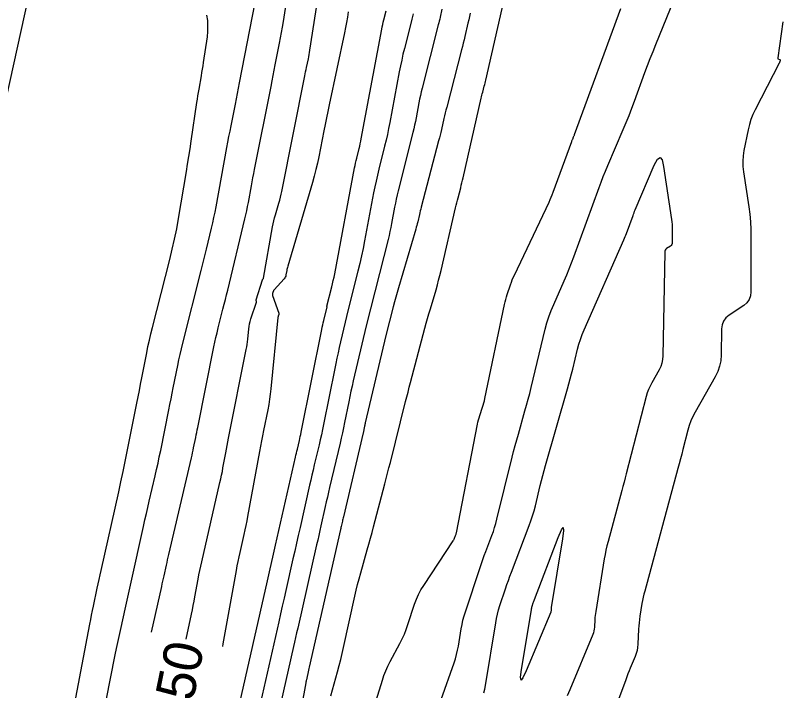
# Model space of a CAD drawing. Extents: x 658976 to 668721, y 639543 to 647196.
# Drawn here: x 662550.1 to 662669.3, y 643052.2 to 643157 of the extents above; entities that cross this region are included whole.
import ezdxf

# ---------------------------------------------------------------- set-up
doc = ezdxf.new("R2010")
doc.units = 0
for name, color, linetype in [('Ex_Contour Labels', 7, 'Continuous'), ('Ex_Major Contours', 7, 'Continuous'), ('Ex_Minor Contours', 7, 'Continuous')]:
    doc.layers.add(name, color=color, linetype=linetype)

msp = doc.modelspace()

# ---------------------------------------------------------------- linework, layer by layer
at = {"layer": 'Ex_Major Contours'}
for points in [[(662576.62, 643060.15), (662577.46, 643064.03), (662577.6, 643064.71), (662577.74, 643065.38), (662577.87, 643066.06), (662577.99, 643066.74), (662578.48, 643069.45), (662578.61, 643070.13), (662578.74, 643070.81), (662578.89, 643071.48), (662579.04, 643072.16), (662581.88, 643084.49), (662582.01, 643085.06), (662582.13, 643085.63), (662582.25, 643086.2), (662582.35, 643086.78), (662582.77, 643089.07), (662582.88, 643089.65), (662582.99, 643090.22), (662583.1, 643090.8), (662583.21, 643091.37), (662585.96, 643105.13), (662586.03, 643105.53), (662586.1, 643105.92), (662586.15, 643106.32), (662586.2, 643106.72), (662586.36, 643108.32), (662586.41, 643108.72), (662586.48, 643109.12), (662586.58, 643109.5), (662586.69, 643109.89), (662587.56, 643112.47), (662587.57, 643112.5), (662587.57, 643112.53), (662587.57, 643112.56), (662587.56, 643112.59), (662587.52, 643112.72), (662587.51, 643112.75), (662587.51, 643112.78), (662587.51, 643112.81), (662587.52, 643112.84), (662588.47, 643115.94), (662588.48, 643115.96), (662588.49, 643115.99), (662588.5, 643116.01), (662588.52, 643116.03), (662588.59, 643116.11), (662588.61, 643116.13), (662588.62, 643116.15), (662588.63, 643116.18), (662588.64, 643116.2), (662590.05, 643124.17), (662590.14, 643124.64), (662590.25, 643125.1), (662590.36, 643125.56), (662590.49, 643126.02), (662591.03, 643127.85), (662591.16, 643128.31), (662591.28, 643128.77), (662591.39, 643129.23), (662591.48, 643129.69), (662595.06, 643147.61), (662595.13, 643147.94), (662595.19, 643148.27), (662595.26, 643148.6), (662595.33, 643148.93), (662595.61, 643150.26), (662595.68, 643150.59), (662595.74, 643150.93), (662595.8, 643151.26), (662595.85, 643151.6), (662598.32, 643167.57)], [(662616.25, 643050.78), (662618.24, 643056.46), (662618.45, 643057.1), (662618.64, 643057.75), (662618.79, 643058.42), (662618.91, 643059.08), (662619.35, 643061.77), (662619.48, 643062.44), (662619.62, 643063.1), (662619.8, 643063.76), (662620, 643064.41), (662622.28, 643071.26), (662622.49, 643071.89), (662622.71, 643072.52), (662622.94, 643073.14), (662623.17, 643073.76), (662624.12, 643076.24), (662624.35, 643076.87), (662624.55, 643077.49), (662624.74, 643078.13), (662624.91, 643078.77), (662627.27, 643088.39), (662627.49, 643089.3), (662627.73, 643090.2), (662627.97, 643091.11), (662628.23, 643092.01), (662629.25, 643095.61), (662629.51, 643096.51), (662629.75, 643097.42), (662629.99, 643098.32), (662630.21, 643099.23), (662632.42, 643108.29), (662632.68, 643109.27), (662632.99, 643110.22), (662633.33, 643111.17), (662633.72, 643112.1), (662635.36, 643115.81), (662635.75, 643116.73), (662636.13, 643117.65), (662636.5, 643118.58), (662636.85, 643119.52), (662640.77, 643130.29), (662641.09, 643131.14), (662641.42, 643131.99), (662641.76, 643132.84), (662642.11, 643133.68), (662644.52, 643139.31), (662644.97, 643140.4), (662645.42, 643141.49), (662645.84, 643142.59), (662646.26, 643143.7), (662647.89, 643148.13), (662648.3, 643149.23), (662648.72, 643150.33), (662649.15, 643151.43), (662649.6, 643152.52), (662653.59, 643162.31)], [(662611.9, 643157.28), (662611.69, 643156.42), (662611.48, 643155.57), (662610.54, 643151.88), (662610.31, 643150.98), (662610.11, 643150.08), (662609.91, 643149.17), (662609.74, 643148.26), (662608.26, 643140.36), (662608.08, 643139.45), (662607.89, 643138.54), (662607.68, 643137.63), (662607.46, 643136.72), (662606.55, 643133.11), (662606.33, 643132.2), (662606.12, 643131.29), (662605.93, 643130.38), (662605.75, 643129.47), (662604.35, 643122.02), (662604.12, 643120.84), (662603.87, 643119.66), (662603.6, 643118.49), (662603.31, 643117.32), (662601.55, 643110.33), (662601.55, 643110.33), (662601.55, 643110.32), (662601.55, 643110.32), (662601.55, 643110.31), (662601.56, 643110.29), (662601.56, 643110.28), (662601.56, 643110.28), (662600.41, 643105.42), (662600.22, 643104.6), (662600.04, 643103.79), (662599.87, 643102.98), (662599.7, 643102.16), (662597.96, 643093.48), (662597.8, 643092.69), (662597.63, 643091.9), (662597.45, 643091.12), (662597.27, 643090.33), (662596.53, 643087.2), (662596.35, 643086.41), (662596.17, 643085.63), (662595.99, 643084.84), (662595.81, 643084.06), (662594.32, 643077.49), (662594.04, 643076.27), (662593.77, 643075.05), (662593.49, 643073.83), (662593.21, 643072.61), (662592.1, 643067.72), (662591.83, 643066.5), (662591.55, 643065.28), (662591.27, 643064.06), (662591, 643062.84), (662587.13, 643045.77)], [(662669.29, 643156.01), (662668.55, 643150.43), (662668.55, 643150.42), (662668.55, 643150.4), (662668.55, 643150.38), (662668.54, 643150.37), (662668.53, 643150.3), (662668.53, 643150.28), (662668.53, 643150.27), (662668.54, 643150.26), (662668.56, 643150.26), (662668.8, 643150.19), (662668.84, 643150.17), (662668.86, 643150.15), (662668.88, 643150.12), (662668.88, 643150.07), (662668.83, 643149.81), (662668.82, 643149.75), (662668.8, 643149.7), (662668.78, 643149.64), (662668.75, 643149.59), (662665, 643142.36), (662664.65, 643141.61), (662664.35, 643140.85), (662664.11, 643140.06), (662663.92, 643139.26), (662663.28, 643136.01), (662663.16, 643135.19), (662663.1, 643134.38), (662663.12, 643133.56), (662663.2, 643132.74), (662664.01, 643127.31), (662664.17, 643126.13), (662664.28, 643124.94), (662664.34, 643123.76), (662664.36, 643122.57), (662664.36, 643114.09), (662664.29, 643113.44), (662664.08, 643112.88), (662663.72, 643112.38), (662663.23, 643111.97), (662660.96, 643110.45), (662660.46, 643110.04), (662660.1, 643109.55), (662659.88, 643108.98), (662659.8, 643108.34), (662659.73, 643104.28), (662659.66, 643103.39), (662659.48, 643102.54), (662659.2, 643101.71), (662658.81, 643100.91), (662655.7, 643095.42), (662655.34, 643094.74), (662655.03, 643094.05), (662654.77, 643093.33), (662654.56, 643092.59), (662653.79, 643089.62), (662653.6, 643088.87), (662653.4, 643088.13), (662653.2, 643087.39), (662653, 643086.64), (662647.86, 643067.62), (662647.73, 643067.14), (662647.62, 643066.65), (662647.52, 643066.16), (662647.43, 643065.67), (662647.11, 643063.7), (662647.04, 643063.2), (662646.98, 643062.71), (662646.93, 643062.21), (662646.9, 643061.71), (662646.8, 643059.35), (662646.75, 643058.86), (662646.67, 643058.39), (662646.54, 643057.92), (662646.37, 643057.47), (662645.62, 643055.66), (662645.43, 643055.21), (662645.25, 643054.76), (662645.07, 643054.3), (662644.9, 643053.84), (662639.81, 643040.14)]]:
    msp.add_lwpolyline(points, dxfattribs=at)
at = {"layer": 'Ex_Minor Contours'}
for points in [[(662571.27, 643061.24), (662572.83, 643068.35), (662572.92, 643068.76), (662573.01, 643069.18), (662573.1, 643069.59), (662573.2, 643070), (662573.56, 643071.65), (662573.66, 643072.07), (662573.75, 643072.48), (662573.85, 643072.89), (662573.94, 643073.3), (662577.45, 643088.31), (662577.54, 643088.7), (662577.63, 643089.1), (662577.71, 643089.49), (662577.79, 643089.88), (662578.11, 643091.46), (662578.19, 643091.86), (662578.27, 643092.25), (662578.34, 643092.64), (662578.42, 643093.04), (662580.94, 643105.53), (662581.09, 643106.27), (662581.26, 643107.01), (662581.43, 643107.74), (662581.61, 643108.48), (662582.35, 643111.41), (662582.53, 643112.15), (662582.72, 643112.88), (662582.9, 643113.62), (662583.08, 643114.35), (662585.76, 643125.43), (662585.91, 643126.06), (662586.05, 643126.69), (662586.18, 643127.33), (662586.3, 643127.97), (662586.77, 643130.53), (662586.89, 643131.17), (662587.01, 643131.81), (662587.13, 643132.44), (662587.26, 643133.08), (662589.82, 643145.99), (662589.98, 643146.83), (662590.15, 643147.66), (662590.31, 643148.5), (662590.48, 643149.34), (662591.14, 643152.69), (662591.3, 643153.53), (662591.45, 643154.37), (662591.59, 643155.21), (662591.73, 643156.05), (662593, 643164.17)], [(662552.01, 643159.6), (662548.7, 643144.48)], [(662564.21, 643050.64), (662565.62, 643057.74), (662565.81, 643058.68), (662566.01, 643059.62), (662566.21, 643060.56), (662566.41, 643061.5), (662567.24, 643065.26), (662567.44, 643066.2), (662567.65, 643067.14), (662567.86, 643068.08), (662568.07, 643069.01), (662570, 643077.67), (662570.22, 643078.66), (662570.45, 643079.64), (662570.67, 643080.62), (662570.9, 643081.6), (662571.81, 643085.51), (662572.04, 643086.49), (662572.26, 643087.47), (662572.46, 643088.46), (662572.67, 643089.44), (662573.93, 643095.75), (662574.1, 643096.61), (662574.28, 643097.47), (662574.45, 643098.34), (662574.62, 643099.2), (662575.32, 643102.66), (662575.5, 643103.52), (662575.69, 643104.38), (662575.89, 643105.24), (662576.1, 643106.1), (662578.96, 643117.42), (662579.17, 643118.24), (662579.37, 643119.06), (662579.57, 643119.88), (662579.77, 643120.7), (662580.57, 643123.99), (662580.76, 643124.81), (662580.94, 643125.63), (662581.11, 643126.46), (662581.27, 643127.29), (662582.96, 643136.51), (662583.12, 643137.35), (662583.28, 643138.19), (662583.44, 643139.03), (662583.6, 643139.87), (662584.27, 643143.22), (662584.43, 643144.05), (662584.6, 643144.89), (662584.76, 643145.73), (662584.93, 643146.56), (662587.37, 643159.01)], [(662599.1, 643051.37), (662600.14, 643055.1), (662600.4, 643056.04), (662600.64, 643056.98), (662600.87, 643057.92), (662601.08, 643058.86), (662602.84, 643066.83), (662603.05, 643067.74), (662603.27, 643068.64), (662603.5, 643069.54), (662603.75, 643070.44), (662604.76, 643074.02), (662605.01, 643074.92), (662605.26, 643075.82), (662605.5, 643076.71), (662605.74, 643077.61), (662607.49, 643084.25), (662607.7, 643085.08), (662607.92, 643085.92), (662608.13, 643086.75), (662608.35, 643087.59), (662610.72, 643097.05), (662610.91, 643097.79), (662611.1, 643098.53), (662611.29, 643099.27), (662611.49, 643100.01), (662613.72, 643108.45), (662613.92, 643109.2), (662614.13, 643109.95), (662614.34, 643110.69), (662614.56, 643111.43), (662615.44, 643114.4), (662615.65, 643115.15), (662615.85, 643115.89), (662616.05, 643116.64), (662616.23, 643117.4), (662618.47, 643127.13), (662618.56, 643127.52), (662618.66, 643127.91), (662618.76, 643128.3), (662618.86, 643128.69), (662619.27, 643130.25), (662619.37, 643130.64), (662619.47, 643131.03), (662619.56, 643131.42), (662619.65, 643131.81), (662622.46, 643144.14), (662622.52, 643144.38), (662622.58, 643144.62), (662622.63, 643144.85), (662622.7, 643145.09), (662622.94, 643146.03), (662623, 643146.26), (662623.06, 643146.5), (662623.12, 643146.73), (662623.17, 643146.97), (662625.99, 643159.22)], [(662601.8, 643157.57), (662601.67, 643156.75), (662601.53, 643155.93), (662601.37, 643155.12), (662601.21, 643154.3), (662598.86, 643143.1), (662598.65, 643142.1), (662598.44, 643141.09), (662598.24, 643140.09), (662598.04, 643139.08), (662597.23, 643135.06), (662597.02, 643134.05), (662596.79, 643133.06), (662596.53, 643132.06), (662596.25, 643131.08), (662592.41, 643118.06), (662592.36, 643117.89), (662592.32, 643117.73), (662592.28, 643117.56), (662592.25, 643117.39), (662592.13, 643116.71), (662592.09, 643116.54), (662592.03, 643116.39), (662591.94, 643116.24), (662591.84, 643116.11), (662590.31, 643114.41), (662590.26, 643114.35), (662590.22, 643114.28), (662590.18, 643114.21), (662590.16, 643114.13), (662590.06, 643113.82), (662590.04, 643113.74), (662590.04, 643113.66), (662590.04, 643113.59), (662590.06, 643113.51), (662591, 643110.76), (662591.01, 643110.71), (662591.02, 643110.65), (662591.01, 643110.6), (662591, 643110.55), (662590.93, 643110.33), (662590.91, 643110.28), (662590.9, 643110.23), (662590.89, 643110.17), (662590.88, 643110.12), (662589.78, 643099.04), (662589.69, 643098.22), (662589.58, 643097.41), (662589.45, 643096.59), (662589.3, 643095.78), (662588.65, 643092.55), (662588.49, 643091.74), (662588.33, 643090.93), (662588.18, 643090.12), (662588.03, 643089.31), (662586.18, 643079.21), (662586.05, 643078.51), (662585.91, 643077.81), (662585.76, 643077.11), (662585.61, 643076.41), (662584.96, 643073.62), (662584.8, 643072.92), (662584.66, 643072.22), (662584.52, 643071.52), (662584.38, 643070.81), (662582.33, 643059.41), (662582.25, 643059)], [(662582.44, 643039.11), (662589.26, 643069.22), (662589.37, 643069.68), (662589.47, 643070.14), (662589.58, 643070.6), (662589.68, 643071.06), (662590.1, 643072.9), (662590.2, 643073.36), (662590.31, 643073.82), (662590.41, 643074.28), (662590.52, 643074.74), (662593.61, 643088.39), (662593.69, 643088.71), (662593.76, 643089.04), (662593.84, 643089.36), (662593.91, 643089.68), (662594.21, 643090.98), (662594.29, 643091.3), (662594.36, 643091.62), (662594.43, 643091.95), (662594.5, 643092.27), (662597.7, 643108.23), (662597.77, 643108.58), (662597.85, 643108.94), (662597.92, 643109.29), (662598.01, 643109.64), (662598.51, 643111.76), (662598.51, 643111.76), (662598.51, 643111.77), (662598.49, 643111.81), (662598.49, 643111.82), (662598.49, 643111.82), (662598.49, 643111.83), (662598.49, 643111.84), (662599.25, 643114.85), (662599.38, 643115.35), (662599.49, 643115.86), (662599.6, 643116.37), (662599.7, 643116.88), (662602.79, 643133.34), (662602.87, 643133.71), (662602.95, 643134.09), (662603.03, 643134.47), (662603.12, 643134.84), (662603.5, 643136.33), (662603.59, 643136.7), (662603.68, 643137.08), (662603.75, 643137.46), (662603.83, 643137.83), (662607.02, 643154.88), (662607.09, 643155.24), (662607.17, 643155.6), (662607.25, 643155.95), (662607.34, 643156.3), (662607.7, 643157.71)], [(662620.73, 643157.36), (662620.63, 643156.84), (662620.52, 643156.32), (662620.4, 643155.8), (662619.93, 643153.74), (662619.81, 643153.22), (662619.68, 643152.71), (662619.55, 643152.19), (662619.42, 643151.68), (662617.1, 643142.74), (662616.99, 643142.31), (662616.88, 643141.87), (662616.77, 643141.44), (662616.67, 643141.01), (662616.28, 643139.28), (662616.18, 643138.84), (662616.07, 643138.41), (662615.97, 643137.98), (662615.85, 643137.55), (662613.14, 643127.21), (662613.07, 643126.93), (662612.99, 643126.65), (662612.93, 643126.37), (662612.86, 643126.09), (662612.6, 643124.95), (662612.53, 643124.67), (662612.46, 643124.39), (662612.38, 643124.11), (662612.3, 643123.83), (662609.6, 643114.73), (662609.39, 643113.99), (662609.18, 643113.26), (662608.98, 643112.52), (662608.79, 643111.78), (662607.67, 643107.32), (662607.67, 643107.32), (662604.46, 643093.77), (662604.43, 643093.64), (662604.4, 643093.5), (662604.37, 643093.37), (662604.35, 643093.24), (662604.24, 643092.71), (662604.21, 643092.58), (662604.19, 643092.45), (662604.16, 643092.32), (662604.13, 643092.19), (662601.05, 643079.13), (662601.02, 643078.97), (662600.98, 643078.81), (662600.94, 643078.64), (662600.9, 643078.48), (662600.76, 643077.83), (662600.72, 643077.66), (662600.68, 643077.5), (662600.64, 643077.34), (662600.61, 643077.18), (662595.76, 643055.82), (662595.71, 643055.58), (662595.65, 643055.34), (662595.32, 643053.86), (662595.29, 643053.73), (662595.26, 643053.61), (662595.24, 643053.48), (662595.21, 643053.35), (662591.26, 643031.88)], [(662616.37, 643157.96), (662616.09, 643156.75), (662616.02, 643156.44), (662615.95, 643156.14), (662615.87, 643155.84), (662615.8, 643155.53), (662613.29, 643145.69), (662613.15, 643145.13), (662613.02, 643144.56), (662612.9, 643143.99), (662612.78, 643143.42), (662612.36, 643141.13), (662612.24, 643140.56), (662612.12, 643139.99), (662611.99, 643139.42), (662611.86, 643138.85), (662609.57, 643129.75), (662609.41, 643129.13), (662609.27, 643128.5), (662609.14, 643127.87), (662609.01, 643127.24), (662608.54, 643124.71), (662608.41, 643124.08), (662608.28, 643123.45), (662608.14, 643122.82), (662607.99, 643122.2), (662604.61, 643108.83), (662604.61, 643108.83), (662604.61, 643108.82), (662604.61, 643108.82), (662604.61, 643108.82), (662604.61, 643108.8), (662604.61, 643108.8), (662602.59, 643100.26), (662602.41, 643099.45), (662602.23, 643098.65), (662602.05, 643097.84), (662601.89, 643097.03), (662601.24, 643093.79), (662601.07, 643092.98), (662600.9, 643092.18), (662600.72, 643091.37), (662600.54, 643090.57), (662598.92, 643083.7), (662598.75, 643082.96), (662598.57, 643082.22), (662598.4, 643081.47), (662598.23, 643080.73), (662597.56, 643077.76), (662597.39, 643077.02), (662597.22, 643076.27), (662597.06, 643075.53), (662596.89, 643074.79), (662593.96, 643061.88), (662593.79, 643061.15), (662593.63, 643060.43), (662593.46, 643059.71), (662593.3, 643058.99), (662591.28, 643050.08)], [(662605.09, 643047.29), (662607.11, 643053.76), (662607.36, 643054.51), (662607.65, 643055.25), (662607.98, 643055.98), (662608.33, 643056.69), (662609.83, 643059.5), (662610.19, 643060.21), (662610.52, 643060.93), (662610.82, 643061.67), (662611.08, 643062.42), (662612.11, 643065.59), (662612.39, 643066.36), (662612.72, 643067.1), (662613.1, 643067.82), (662613.53, 643068.51), (662618.12, 643075.41), (662618.18, 643075.5), (662618.23, 643075.6), (662618.28, 643075.7), (662618.32, 643075.81), (662618.48, 643076.23), (662618.52, 643076.34), (662618.55, 643076.44), (662618.58, 643076.55), (662618.6, 643076.66), (662621.89, 643093.53), (662621.96, 643093.87), (662622.04, 643094.2), (662622.13, 643094.53), (662622.24, 643094.86), (662622.68, 643096.17), (662622.79, 643096.5), (662622.88, 643096.83), (662622.97, 643097.16), (662623.04, 643097.5), (662626.1, 643112.14), (662626.18, 643112.53), (662626.28, 643112.92), (662626.39, 643113.3), (662626.51, 643113.68), (662627.01, 643115.19), (662627.15, 643115.57), (662627.29, 643115.94), (662627.44, 643116.31), (662627.61, 643116.67), (662633.01, 643128.03), (662633.18, 643128.4), (662633.35, 643128.78), (662633.5, 643129.16), (662633.64, 643129.54), (662636.52, 643137.45), (662636.56, 643137.54), (662636.59, 643137.63), (662636.63, 643137.72), (662636.67, 643137.81), (662636.82, 643138.17), (662636.86, 643138.26), (662636.9, 643138.35), (662636.93, 643138.44), (662636.97, 643138.53), (662644.16, 643158.08)], [(662559.49, 643051.05), (662561.67, 643062.49), (662561.81, 643063.18), (662561.95, 643063.88), (662562.09, 643064.58), (662562.23, 643065.27), (662562.82, 643068.05), (662562.97, 643068.74), (662563.12, 643069.44), (662563.27, 643070.13), (662563.43, 643070.83), (662566.15, 643083.03), (662566.5, 643084.6), (662566.83, 643086.17), (662567.16, 643087.74), (662567.48, 643089.31), (662568.97, 643096.79), (662569.17, 643097.77), (662569.36, 643098.75), (662569.55, 643099.74), (662569.74, 643100.72), (662570.5, 643104.64), (662570.7, 643105.62), (662570.91, 643106.6), (662571.13, 643107.57), (662571.38, 643108.54), (662574.09, 643119.11), (662574.48, 643120.69), (662574.84, 643122.28), (662575.16, 643123.87), (662575.44, 643125.47), (662576.67, 643132.75), (662576.86, 643133.93), (662577.05, 643135.1), (662577.23, 643136.28), (662577.41, 643137.46), (662578.29, 643143.48), (662578.37, 643144), (662578.45, 643144.52), (662578.54, 643145.04), (662578.63, 643145.56), (662578.99, 643147.62), (662579.08, 643148.14), (662579.17, 643148.66), (662579.25, 643149.18), (662579.33, 643149.7), (662579.92, 643153.7), (662580.01, 643154.53), (662580.02, 643155.37), (662579.97, 643156.21), (662579.84, 643157.04)], [(662622.88, 643051.84), (662623.01, 643052.4), (662623.12, 643052.97), (662624.71, 643062.7), (662624.83, 643063.37), (662624.98, 643064.04), (662625.16, 643064.71), (662625.37, 643065.36), (662626.23, 643067.98), (662626.46, 643068.63), (662626.68, 643069.28), (662626.92, 643069.92), (662627.16, 643070.57), (662629.92, 643077.79), (662630.19, 643078.55), (662630.44, 643079.31), (662630.67, 643080.08), (662630.87, 643080.86), (662631.64, 643083.99), (662631.83, 643084.77), (662632.04, 643085.55), (662632.25, 643086.32), (662632.46, 643087.1), (662635.87, 643099.04), (662636.08, 643099.8), (662636.29, 643100.57), (662636.49, 643101.33), (662636.68, 643102.1), (662637.43, 643105.18), (662637.64, 643105.94), (662637.87, 643106.7), (662638.15, 643107.44), (662638.45, 643108.17), (662644.64, 643122.18), (662644.74, 643122.42), (662644.84, 643122.66), (662644.93, 643122.9), (662645.02, 643123.14), (662646.04, 643125.93), (662646.12, 643126.15), (662646.2, 643126.37), (662646.29, 643126.59), (662646.38, 643126.81), (662649.35, 643133.76), (662649.84, 643134.67), (662650.24, 643134.94), (662650.56, 643134.58), (662650.8, 643133.57), (662652.02, 643125.33), (662652.08, 643124.94), (662652.11, 643124.55), (662652.13, 643124.15), (662652.14, 643123.76), (662652.14, 643121.74), (662652.12, 643121.57), (662652.07, 643121.42), (662651.98, 643121.3), (662651.85, 643121.19), (662651.26, 643120.8), (662651.13, 643120.69), (662651.04, 643120.56), (662650.98, 643120.42), (662650.96, 643120.25), (662650.68, 643104.15), (662650.63, 643103.58), (662650.52, 643103.03), (662650.34, 643102.5), (662650.08, 643101.98), (662648.94, 643099.97), (662648.68, 643099.46), (662648.44, 643098.94), (662648.25, 643098.4), (662648.09, 643097.85), (662644.99, 643085.84), (662644.82, 643085.18), (662644.65, 643084.53), (662644.48, 643083.88), (662644.3, 643083.23), (662642.16, 643075.31), (662641.99, 643074.64), (662641.83, 643073.97), (662641.69, 643073.29), (662641.57, 643072.61), (662640.24, 643064.43), (662640.19, 643064.13), (662640.16, 643063.83), (662640.13, 643063.53), (662640.11, 643063.23), (662640.06, 643062.02), (662640.03, 643061.73), (662639.98, 643061.43), (662639.9, 643061.15), (662639.8, 643060.87), (662636.22, 643052.29), (662635.83, 643051.36)]]:
    msp.add_lwpolyline(points, dxfattribs=at)
msp.add_lwpolyline([(662633.34, 643065.01), (662633.34, 643064.95), (662633.33, 643064.89), (662633.33, 643064.83), (662633.32, 643064.59), (662633.31, 643064.53), (662633.3, 643064.47), (662633.28, 643064.42), (662633.26, 643064.36), (662629.45, 643055.24), (662628.94, 643054.14), (662628.65, 643053.81), (662628.58, 643054.25), (662628.73, 643055.45), (662630.25, 643064.73), (662630.27, 643064.86), (662630.3, 643065), (662630.34, 643065.13), (662630.38, 643065.26), (662630.55, 643065.78), (662630.6, 643065.91), (662630.64, 643066.04), (662630.69, 643066.17), (662630.74, 643066.3), (662634.4, 643075.92), (662634.92, 643077.14), (662635.2, 643077.51), (662635.26, 643077.04), (662635.09, 643075.73), (662633.35, 643065.07)], close=True, dxfattribs=at)

# ---------------------------------------------------------------- texts
at = {"layer": 'Ex_Contour Labels'}
msp.add_text('1250', height=6, rotation=78.4936, dxfattribs=at).set_placement((662575.9, 643041.58))

doc.saveas('drawing.dxf')
